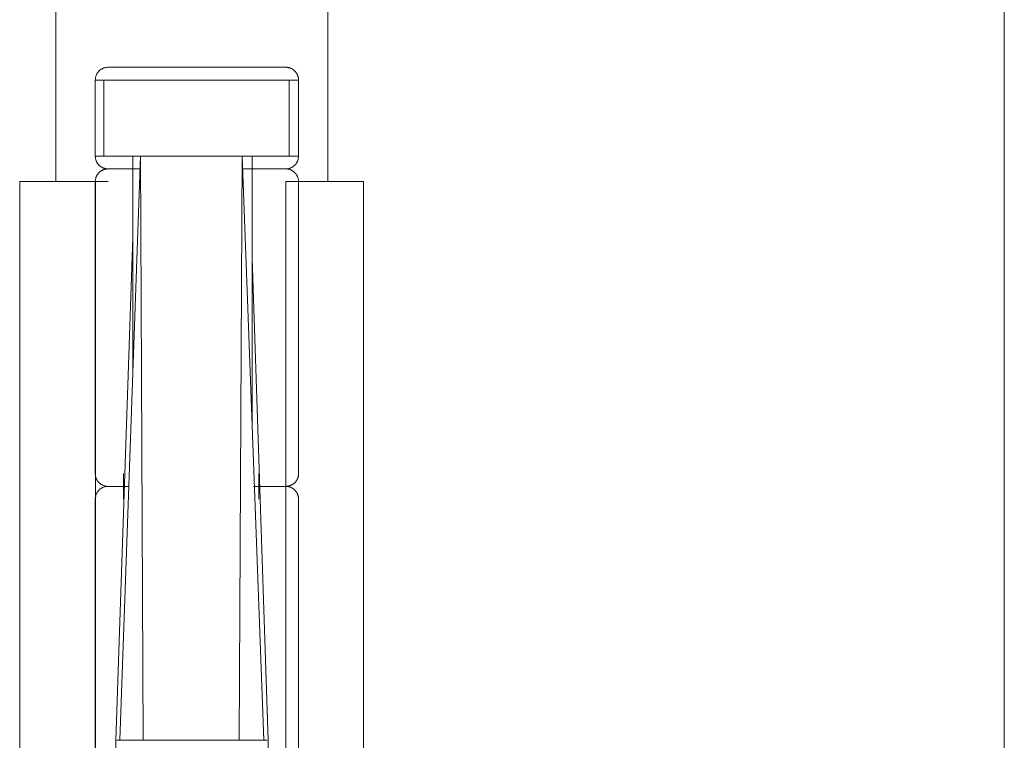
# Model space of a CAD drawing. Header units: inches. Extents: x 424 to 2043, y -237 to 445.
# Tile 761 of 965: x 873.8683 to 873.9458, y 213.3652 to 213.422. Entities that reach past the tile are written whole.
import ezdxf

# ---------------------------------------------------------------- set-up
doc = ezdxf.new("R2010")
doc.units = ezdxf.units.IN
doc.header["$MEASUREMENT"] = 0
doc.layers.add('A-DOOR', color=31, linetype='Continuous', lineweight=9)

# ---------------------------------------------------------------- blocks, each defined once
blk = doc.blocks.new('5-panel_Bi-fold_external_door_10806 - Type 1-239875-Section 1')
at = {"layer": 'A-DOOR'}
for p, q in [((-102.940733, -2.937), (-102.940733, -0.199558)), ((-103.015398, -1.688), (-103.015398, -0.363461)), ((-102.993998, -1.688), (-102.993998, -0.363461)), ((-103.012309, -1.68), (-103.012309, -1.686)), ((-103.012309, -1.68), (-103.011624, -1.68)), ((-103.011624, -1.686), (-103.011624, -1.68)), ((-103.011624, -1.68), (-103.008739, -1.68)), ((-103.008739, -1.68), (-103.000751, -1.68)), ((-103.000751, -1.68), (-102.997037, -1.68)), ((-102.997037, -1.68), (-102.996293, -1.68)), ((-102.997037, -1.68), (-102.997037, -1.686)), ((-102.996293, -1.686), (-102.996293, -1.68)), ((-103.011624, -1.686), (-103.012309, -1.686)), ((-103.008739, -1.686), (-103.011624, -1.686)), ((-103.008739, -1.686), (-103.01037, -1.732)), ((-103.009354, -1.686), (-103.008739, -1.686)), ((-103.009354, -1.686), (-103.009354, -1.703358)), ((-103.008739, -1.686), (-103.000751, -1.686)), ((-103.008739, -1.686), (-103.008529, -1.732)), ((-103.000751, -1.686), (-103.008739, -1.686)), ((-103.000751, -1.686), (-103.00098, -1.732)), ((-103.000751, -1.686), (-102.999959, -1.686)), ((-103.000751, -1.686), (-102.999045, -1.732)), ((-102.997037, -1.686), (-103.000751, -1.686)), ((-102.999959, -1.707357), (-102.999959, -1.686)), ((-102.996293, -1.686), (-102.997037, -1.686)), ((-103.009099, -1.687), (-103.00912, -1.687)), ((-103.000352, -1.687), (-103.000338, -1.687)), ((-103.018254, -1.688), (-103.01402, -1.688)), ((-103.018254, -1.786), (-103.018254, -1.688)), ((-103.01402, -1.688), (-103.012298, -1.688)), ((-103.012301, -1.688), (-103.012301, -1.711)), ((-103.012298, -1.688), (-103.011286, -1.688)), ((-103.012298, -1.786), (-103.012298, -1.688)), ((-102.997309, -1.688), (-102.995513, -1.688)), ((-102.997309, -1.688), (-102.997309, -1.786)), ((-102.996301, -1.711), (-102.996301, -1.688)), ((-102.995513, -1.688), (-102.991192, -1.688)), ((-102.991192, -1.688), (-102.991192, -1.786)), ((-103.010696, -1.732), (-103.009354, -1.692366)), ((-102.999959, -1.694028), (-102.998684, -1.732)), ((-103.010078, -1.713), (-103.010078, -1.711)), ((-102.999431, -1.711), (-102.999431, -1.713)), ((-103.010333, -1.712), (-103.010394, -1.712)), ((-102.99939, -1.712), (-102.998209, -1.712)), ((-103.012301, -1.713), (-103.012301, -1.736)), ((-102.996301, -1.736), (-102.996301, -1.713)), ((-103.010696, -1.732), (-103.010696, -1.742)), ((-103.010604, -1.732), (-103.01037, -1.732)), ((-103.01037, -1.732), (-103.010604, -1.732)), ((-103.01037, -1.732), (-103.008529, -1.732)), ((-103.008529, -1.732), (-103.01037, -1.732)), ((-103.008529, -1.732), (-103.00098, -1.732)), ((-103.00098, -1.732), (-103.008529, -1.732)), ((-103.00098, -1.732), (-102.999045, -1.732)), ((-102.999045, -1.732), (-103.00098, -1.732)), ((-102.999045, -1.732), (-102.998758, -1.732)), ((-102.998758, -1.732), (-102.999045, -1.732)), ((-102.998684, -1.742), (-102.998684, -1.732))]:
    blk.add_line(p, q, dxfattribs=at)
at = {"layer": 'A-DOOR', "flags": 128}
for points in [[(-103.012301, -1.68), (-103.012301, -1.67996), (-103.012298, -1.67992), (-103.012294, -1.67988), (-103.012289, -1.679841), (-103.012282, -1.679801), (-103.012273, -1.679762), (-103.012263, -1.679724), (-103.012251, -1.679685), (-103.012237, -1.679648), (-103.012223, -1.679611), (-103.012206, -1.679574), (-103.012188, -1.679538), (-103.012169, -1.679503), (-103.012149, -1.679469), (-103.012127, -1.679435), (-103.012104, -1.679403), (-103.012079, -1.679371), (-103.012053, -1.679341), (-103.012026, -1.679311), (-103.011998, -1.679283), (-103.011969, -1.679255), (-103.011939, -1.679229), (-103.011907, -1.679204), (-103.011875, -1.679181), (-103.011842, -1.679159), (-103.011808, -1.679138), (-103.011773, -1.679118), (-103.011737, -1.6791), (-103.011701, -1.679083), (-103.011664, -1.679068), (-103.011626, -1.679054), (-103.011588, -1.679042), (-103.01155, -1.679031), (-103.011511, -1.679022), (-103.011471, -1.679015), (-103.011432, -1.679009), (-103.011392, -1.679004), (-103.011352, -1.679001), (-103.011312, -1.679), (-103.011301, -1.679)], [(-103.004363, -1.679), (-103.004643, -1.679), (-103.004922, -1.679), (-103.005201, -1.679), (-103.005478, -1.679), (-103.005753, -1.679), (-103.006025, -1.679), (-103.006295, -1.679), (-103.006562, -1.679), (-103.006825, -1.679), (-103.007084, -1.679), (-103.007339, -1.679), (-103.007589, -1.679), (-103.007833, -1.679), (-103.008072, -1.679), (-103.008305, -1.679), (-103.008531, -1.679), (-103.008751, -1.679), (-103.008963, -1.679), (-103.009168, -1.679), (-103.009366, -1.679), (-103.009555, -1.679), (-103.009736, -1.679), (-103.009908, -1.679), (-103.010071, -1.679), (-103.010225, -1.679), (-103.010369, -1.679), (-103.010504, -1.679), (-103.010629, -1.679), (-103.010743, -1.679), (-103.010848, -1.679), (-103.010942, -1.679), (-103.011025, -1.679), (-103.011098, -1.679), (-103.011159, -1.679), (-103.01121, -1.679), (-103.011249, -1.679), (-103.011278, -1.679), (-103.011295, -1.679), (-103.011301, -1.679)], [(-103.011301, -1.679), (-103.011296, -1.679), (-103.011279, -1.679), (-103.011251, -1.679), (-103.011212, -1.679), (-103.011162, -1.679), (-103.011101, -1.679), (-103.011029, -1.679), (-103.010946, -1.679), (-103.010853, -1.679), (-103.010749, -1.679), (-103.010635, -1.679), (-103.01051, -1.679), (-103.010376, -1.679), (-103.010232, -1.679), (-103.010079, -1.679), (-103.009916, -1.679), (-103.009744, -1.679), (-103.009564, -1.679), (-103.009375, -1.679), (-103.009178, -1.679), (-103.008974, -1.679), (-103.008762, -1.679), (-103.008542, -1.679), (-103.008316, -1.679), (-103.008084, -1.679), (-103.007845, -1.679), (-103.007601, -1.679), (-103.007351, -1.679), (-103.007097, -1.679), (-103.006838, -1.679), (-103.006575, -1.679), (-103.006308, -1.679), (-103.006039, -1.679), (-103.005766, -1.679), (-103.005491, -1.679), (-103.005214, -1.679), (-103.004936, -1.679), (-103.004657, -1.679), (-103.004377, -1.679), (-103.00424, -1.679)], [(-102.997301, -1.679), (-102.997307, -1.679), (-102.997324, -1.679), (-102.997352, -1.679), (-102.997391, -1.679), (-102.997441, -1.679), (-102.997502, -1.679), (-102.997574, -1.679), (-102.997657, -1.679), (-102.99775, -1.679), (-102.997854, -1.679), (-102.997968, -1.679), (-102.998093, -1.679), (-102.998227, -1.679), (-102.998371, -1.679), (-102.998524, -1.679), (-102.998687, -1.679), (-102.998858, -1.679), (-102.999039, -1.679), (-102.999228, -1.679), (-102.999425, -1.679), (-102.999629, -1.679), (-102.999841, -1.679), (-103.000061, -1.679), (-103.000287, -1.679), (-103.000519, -1.679), (-103.000758, -1.679), (-103.001002, -1.679), (-103.001252, -1.679), (-103.001506, -1.679), (-103.001765, -1.679), (-103.002028, -1.679), (-103.002294, -1.679), (-103.002564, -1.679), (-103.002837, -1.679), (-103.003112, -1.679), (-103.003389, -1.679), (-103.003667, -1.679), (-103.003946, -1.679), (-103.004226, -1.679), (-103.004363, -1.679)], [(-103.00424, -1.679), (-103.00396, -1.679), (-103.003681, -1.679), (-103.003402, -1.679), (-103.003125, -1.679), (-103.00285, -1.679), (-103.002578, -1.679), (-103.002308, -1.679), (-103.002041, -1.679), (-103.001778, -1.679), (-103.001519, -1.679), (-103.001264, -1.679), (-103.001014, -1.679), (-103.00077, -1.679), (-103.000531, -1.679), (-103.000298, -1.679), (-103.000072, -1.679), (-102.999852, -1.679), (-102.99964, -1.679), (-102.999434, -1.679), (-102.999237, -1.679), (-102.999048, -1.679), (-102.998867, -1.679), (-102.998695, -1.679), (-102.998532, -1.679), (-102.998378, -1.679), (-102.998234, -1.679), (-102.998099, -1.679), (-102.997974, -1.679), (-102.997859, -1.679), (-102.997755, -1.679), (-102.997661, -1.679), (-102.997578, -1.679), (-102.997505, -1.679), (-102.997444, -1.679), (-102.997393, -1.679), (-102.997353, -1.679), (-102.997325, -1.679), (-102.997308, -1.679), (-102.997301, -1.679)], [(-102.997301, -1.679), (-102.997261, -1.679001), (-102.997222, -1.679003), (-102.997182, -1.679007), (-102.997142, -1.679013), (-102.997103, -1.67902), (-102.997064, -1.679029), (-102.997025, -1.679039), (-102.996987, -1.679051), (-102.996949, -1.679064), (-102.996912, -1.679079), (-102.996876, -1.679095), (-102.99684, -1.679113), (-102.996805, -1.679132), (-102.99677, -1.679153), (-102.996737, -1.679175), (-102.996704, -1.679198), (-102.996673, -1.679222), (-102.996642, -1.679248), (-102.996613, -1.679275), (-102.996584, -1.679303), (-102.996557, -1.679333), (-102.996531, -1.679363), (-102.996506, -1.679394), (-102.996482, -1.679426), (-102.99646, -1.67946), (-102.996439, -1.679494), (-102.99642, -1.679529), (-102.996401, -1.679564), (-102.996385, -1.679601), (-102.996369, -1.679638), (-102.996356, -1.679675), (-102.996343, -1.679713), (-102.996333, -1.679752), (-102.996324, -1.679791), (-102.996316, -1.67983), (-102.99631, -1.67987), (-102.996306, -1.679909), (-102.996303, -1.679949), (-102.996302, -1.679989), (-102.996301, -1.68)], [(-103.011301, -1.687), (-103.011341, -1.686999), (-103.011381, -1.686997), (-103.011421, -1.686993), (-103.011461, -1.686987), (-103.0115, -1.68698), (-103.011539, -1.686971), (-103.011578, -1.686961), (-103.011616, -1.686949), (-103.011654, -1.686936), (-103.011691, -1.686921), (-103.011727, -1.686905), (-103.011763, -1.686887), (-103.011798, -1.686868), (-103.011833, -1.686847), (-103.011866, -1.686825), (-103.011899, -1.686802), (-103.01193, -1.686778), (-103.011961, -1.686752), (-103.01199, -1.686725), (-103.012019, -1.686697), (-103.012046, -1.686667), (-103.012072, -1.686637), (-103.012097, -1.686606), (-103.012121, -1.686574), (-103.012143, -1.68654), (-103.012164, -1.686506), (-103.012183, -1.686471), (-103.012202, -1.686436), (-103.012218, -1.686399), (-103.012234, -1.686362), (-103.012247, -1.686325), (-103.012259, -1.686287), (-103.01227, -1.686248), (-103.012279, -1.686209), (-103.012287, -1.68617), (-103.012293, -1.68613), (-103.012297, -1.686091), (-103.0123, -1.686051), (-103.012301, -1.686011), (-103.012301, -1.686)], [(-102.996301, -1.686), (-102.996302, -1.68604), (-102.996305, -1.68608), (-102.996309, -1.68612), (-102.996314, -1.686159), (-102.996321, -1.686199), (-102.99633, -1.686238), (-102.99634, -1.686276), (-102.996352, -1.686315), (-102.996366, -1.686352), (-102.99638, -1.686389), (-102.996397, -1.686426), (-102.996414, -1.686462), (-102.996434, -1.686497), (-102.996454, -1.686531), (-102.996476, -1.686565), (-102.996499, -1.686597), (-102.996524, -1.686629), (-102.99655, -1.686659), (-102.996577, -1.686689), (-102.996605, -1.686717), (-102.996634, -1.686745), (-102.996664, -1.686771), (-102.996696, -1.686796), (-102.996728, -1.686819), (-102.996761, -1.686841), (-102.996795, -1.686862), (-102.99683, -1.686882), (-102.996866, -1.6869), (-102.996902, -1.686917), (-102.996939, -1.686932), (-102.996977, -1.686946), (-102.997015, -1.686958), (-102.997053, -1.686969), (-102.997092, -1.686978), (-102.997132, -1.686985), (-102.997171, -1.686991), (-102.997211, -1.686996), (-102.997251, -1.686999), (-102.997291, -1.687), (-102.997301, -1.687)], [(-103.012301, -1.688), (-103.012301, -1.68796), (-103.012298, -1.68792), (-103.012294, -1.68788), (-103.012289, -1.687841), (-103.012282, -1.687801), (-103.012273, -1.687762), (-103.012263, -1.687724), (-103.012251, -1.687685), (-103.012237, -1.687648), (-103.012223, -1.687611), (-103.012206, -1.687574), (-103.012188, -1.687538), (-103.012169, -1.687503), (-103.012149, -1.687469), (-103.012127, -1.687435), (-103.012104, -1.687403), (-103.012079, -1.687371), (-103.012053, -1.687341), (-103.012026, -1.687311), (-103.011998, -1.687283), (-103.011969, -1.687255), (-103.011939, -1.687229), (-103.011907, -1.687204), (-103.011875, -1.687181), (-103.011842, -1.687159), (-103.011808, -1.687138), (-103.011773, -1.687118), (-103.011737, -1.6871), (-103.011701, -1.687083), (-103.011664, -1.687068), (-103.011626, -1.687054), (-103.011588, -1.687042), (-103.01155, -1.687031), (-103.011511, -1.687022), (-103.011471, -1.687015), (-103.011432, -1.687009), (-103.011392, -1.687004), (-103.011352, -1.687001), (-103.011312, -1.687), (-103.011301, -1.687)], [(-103.011301, -1.687), (-103.011296, -1.687), (-103.011279, -1.687), (-103.011251, -1.687), (-103.011212, -1.687), (-103.011162, -1.687), (-103.011101, -1.687), (-103.011029, -1.687), (-103.010946, -1.687), (-103.010853, -1.687), (-103.010749, -1.687), (-103.010635, -1.687), (-103.01051, -1.687), (-103.010376, -1.687), (-103.010232, -1.687), (-103.010079, -1.687), (-103.009916, -1.687), (-103.009744, -1.687), (-103.009564, -1.687), (-103.009375, -1.687), (-103.009178, -1.687), (-103.008974, -1.687), (-103.008762, -1.687)], [(-103.008751, -1.687), (-103.008963, -1.687), (-103.009168, -1.687), (-103.009366, -1.687), (-103.009555, -1.687), (-103.009736, -1.687), (-103.009908, -1.687), (-103.010071, -1.687), (-103.010225, -1.687), (-103.010369, -1.687), (-103.010504, -1.687), (-103.010629, -1.687), (-103.010743, -1.687), (-103.010848, -1.687), (-103.010942, -1.687), (-103.011025, -1.687), (-103.011098, -1.687), (-103.011159, -1.687), (-103.01121, -1.687), (-103.011249, -1.687), (-103.011278, -1.687), (-103.011295, -1.687), (-103.011301, -1.687)], [(-103.011301, -1.687), (-103.011296, -1.687), (-103.011279, -1.687), (-103.011251, -1.687), (-103.011212, -1.687), (-103.011162, -1.687), (-103.011101, -1.687), (-103.011029, -1.687), (-103.010946, -1.687), (-103.010853, -1.687), (-103.010749, -1.687), (-103.010635, -1.687), (-103.01051, -1.687), (-103.010376, -1.687), (-103.010232, -1.687), (-103.010079, -1.687), (-103.009916, -1.687), (-103.009744, -1.687), (-103.009564, -1.687), (-103.009375, -1.687), (-103.009178, -1.687), (-103.008974, -1.687), (-103.008762, -1.687)], [(-103.008871, -1.687), (-103.009079, -1.687), (-103.00928, -1.687), (-103.009473, -1.687), (-103.009657, -1.687), (-103.009833, -1.687), (-103.01, -1.687), (-103.010158, -1.687), (-103.010307, -1.687), (-103.010446, -1.687), (-103.010575, -1.687), (-103.010694, -1.687), (-103.010803, -1.687), (-103.010902, -1.687), (-103.01099, -1.687), (-103.011067, -1.687), (-103.011133, -1.687), (-103.011189, -1.687), (-103.011233, -1.687), (-103.011267, -1.687), (-103.011289, -1.687), (-103.0113, -1.687)], [(-103.00077, -1.687), (-103.000531, -1.687), (-103.000298, -1.687), (-103.000072, -1.687), (-102.999852, -1.687), (-102.99964, -1.687), (-102.999434, -1.687), (-102.999237, -1.687), (-102.999048, -1.687), (-102.998867, -1.687), (-102.998695, -1.687), (-102.998532, -1.687), (-102.998378, -1.687), (-102.998234, -1.687), (-102.998099, -1.687), (-102.997974, -1.687), (-102.997859, -1.687), (-102.997755, -1.687), (-102.997661, -1.687), (-102.997578, -1.687), (-102.997505, -1.687), (-102.997444, -1.687), (-102.997393, -1.687), (-102.997353, -1.687), (-102.997325, -1.687), (-102.997308, -1.687), (-102.997301, -1.687)], [(-102.997301, -1.687), (-102.997307, -1.687), (-102.997324, -1.687), (-102.997352, -1.687), (-102.997391, -1.687), (-102.997441, -1.687), (-102.997502, -1.687), (-102.997574, -1.687), (-102.997657, -1.687), (-102.99775, -1.687), (-102.997854, -1.687), (-102.997968, -1.687), (-102.998093, -1.687), (-102.998227, -1.687), (-102.998371, -1.687), (-102.998524, -1.687), (-102.998687, -1.687), (-102.998858, -1.687), (-102.999039, -1.687), (-102.999228, -1.687), (-102.999425, -1.687), (-102.999629, -1.687), (-102.999841, -1.687), (-103.000061, -1.687), (-103.000287, -1.687), (-103.000519, -1.687), (-103.000758, -1.687)], [(-102.997301, -1.687), (-102.997307, -1.687), (-102.997324, -1.687), (-102.997352, -1.687), (-102.997391, -1.687), (-102.997441, -1.687), (-102.997502, -1.687), (-102.997574, -1.687), (-102.997657, -1.687), (-102.99775, -1.687), (-102.997854, -1.687), (-102.997968, -1.687), (-102.998093, -1.687), (-102.998227, -1.687), (-102.998371, -1.687), (-102.998524, -1.687), (-102.998687, -1.687), (-102.998858, -1.687), (-102.999039, -1.687), (-102.999228, -1.687), (-102.999425, -1.687), (-102.999629, -1.687), (-102.999841, -1.687), (-103.000061, -1.687), (-103.000287, -1.687), (-103.000519, -1.687), (-103.000758, -1.687)], [(-103.000636, -1.687), (-103.0004, -1.687), (-103.000171, -1.687), (-102.999948, -1.687), (-102.999732, -1.687), (-102.999524, -1.687), (-102.999323, -1.687), (-102.99913, -1.687), (-102.998946, -1.687), (-102.99877, -1.687), (-102.998603, -1.687), (-102.998445, -1.687), (-102.998296, -1.687), (-102.998157, -1.687), (-102.998028, -1.687), (-102.997909, -1.687), (-102.9978, -1.687), (-102.997701, -1.687), (-102.997613, -1.687), (-102.997536, -1.687), (-102.99747, -1.687), (-102.997414, -1.687), (-102.99737, -1.687), (-102.997336, -1.687), (-102.997314, -1.687), (-102.997303, -1.687)], [(-102.997301, -1.687), (-102.997261, -1.687001), (-102.997222, -1.687003), (-102.997182, -1.687007), (-102.997142, -1.687013), (-102.997103, -1.68702), (-102.997064, -1.687029), (-102.997025, -1.687039), (-102.996987, -1.687051), (-102.996949, -1.687064), (-102.996912, -1.687079), (-102.996876, -1.687095), (-102.99684, -1.687113), (-102.996805, -1.687132), (-102.99677, -1.687153), (-102.996737, -1.687175), (-102.996704, -1.687198), (-102.996673, -1.687222), (-102.996642, -1.687248), (-102.996613, -1.687275), (-102.996584, -1.687303), (-102.996557, -1.687333), (-102.996531, -1.687363), (-102.996506, -1.687394), (-102.996482, -1.687426), (-102.99646, -1.68746), (-102.996439, -1.687494), (-102.99642, -1.687529), (-102.996401, -1.687564), (-102.996385, -1.687601), (-102.996369, -1.687638), (-102.996356, -1.687675), (-102.996343, -1.687713), (-102.996333, -1.687752), (-102.996324, -1.687791), (-102.996316, -1.68783), (-102.99631, -1.68787), (-102.996306, -1.687909), (-102.996303, -1.687949), (-102.996302, -1.687989), (-102.996301, -1.688)], [(-103.011301, -1.712), (-103.011341, -1.711999), (-103.011381, -1.711997), (-103.011421, -1.711993), (-103.011461, -1.711987), (-103.0115, -1.71198), (-103.011539, -1.711971), (-103.011578, -1.711961), (-103.011616, -1.711949), (-103.011654, -1.711936), (-103.011691, -1.711921), (-103.011727, -1.711905), (-103.011763, -1.711887), (-103.011798, -1.711868), (-103.011833, -1.711847), (-103.011866, -1.711825), (-103.011899, -1.711802), (-103.01193, -1.711778), (-103.011961, -1.711752), (-103.01199, -1.711725), (-103.012019, -1.711697), (-103.012046, -1.711667), (-103.012072, -1.711637), (-103.012097, -1.711606), (-103.012121, -1.711574), (-103.012143, -1.71154), (-103.012164, -1.711506), (-103.012183, -1.711471), (-103.012202, -1.711436), (-103.012218, -1.711399), (-103.012234, -1.711362), (-103.012247, -1.711325), (-103.012259, -1.711287), (-103.01227, -1.711248), (-103.012279, -1.711209), (-103.012287, -1.71117), (-103.012293, -1.71113), (-103.012297, -1.711091), (-103.0123, -1.711051), (-103.012301, -1.711011), (-103.012301, -1.711)], [(-102.996301, -1.711), (-102.996302, -1.71104), (-102.996305, -1.71108), (-102.996309, -1.71112), (-102.996314, -1.711159), (-102.996321, -1.711199), (-102.99633, -1.711238), (-102.99634, -1.711276), (-102.996352, -1.711315), (-102.996366, -1.711352), (-102.99638, -1.711389), (-102.996397, -1.711426), (-102.996414, -1.711462), (-102.996434, -1.711497), (-102.996454, -1.711531), (-102.996476, -1.711565), (-102.996499, -1.711597), (-102.996524, -1.711629), (-102.99655, -1.711659), (-102.996577, -1.711689), (-102.996605, -1.711717), (-102.996634, -1.711745), (-102.996664, -1.711771), (-102.996696, -1.711796), (-102.996728, -1.711819), (-102.996761, -1.711841), (-102.996795, -1.711862), (-102.99683, -1.711882), (-102.996866, -1.7119), (-102.996902, -1.711917), (-102.996939, -1.711932), (-102.996977, -1.711946), (-102.997015, -1.711958), (-102.997053, -1.711969), (-102.997092, -1.711978), (-102.997132, -1.711985), (-102.997171, -1.711991), (-102.997211, -1.711996), (-102.997251, -1.711999), (-102.997291, -1.712), (-102.997301, -1.712)], [(-103.012301, -1.713), (-103.012301, -1.71296), (-103.012298, -1.71292), (-103.012294, -1.71288), (-103.012289, -1.712841), (-103.012282, -1.712801), (-103.012273, -1.712762), (-103.012263, -1.712724), (-103.012251, -1.712685), (-103.012237, -1.712648), (-103.012223, -1.712611), (-103.012206, -1.712574), (-103.012188, -1.712538), (-103.012169, -1.712503), (-103.012149, -1.712469), (-103.012127, -1.712435), (-103.012104, -1.712403), (-103.012079, -1.712371), (-103.012053, -1.712341), (-103.012026, -1.712311), (-103.011998, -1.712283), (-103.011969, -1.712255), (-103.011939, -1.712229), (-103.011907, -1.712204), (-103.011875, -1.712181), (-103.011842, -1.712159), (-103.011808, -1.712138), (-103.011773, -1.712118), (-103.011737, -1.7121), (-103.011701, -1.712083), (-103.011664, -1.712068), (-103.011626, -1.712054), (-103.011588, -1.712042), (-103.01155, -1.712031), (-103.011511, -1.712022), (-103.011471, -1.712015), (-103.011432, -1.712009), (-103.011392, -1.712004), (-103.011352, -1.712001), (-103.011312, -1.712), (-103.011301, -1.712)], [(-103.011301, -1.712), (-103.011296, -1.712), (-103.011279, -1.712), (-103.011251, -1.712), (-103.011212, -1.712), (-103.011162, -1.712), (-103.011101, -1.712), (-103.011029, -1.712), (-103.010946, -1.712), (-103.010853, -1.712), (-103.010749, -1.712), (-103.010635, -1.712), (-103.01051, -1.712), (-103.010376, -1.712), (-103.010232, -1.712), (-103.010079, -1.712), (-103.009916, -1.712), (-103.009744, -1.712)], [(-103.009736, -1.712), (-103.009908, -1.712), (-103.010071, -1.712), (-103.010225, -1.712), (-103.010369, -1.712), (-103.010504, -1.712), (-103.010629, -1.712), (-103.010743, -1.712), (-103.010848, -1.712), (-103.010942, -1.712), (-103.011025, -1.712), (-103.011098, -1.712), (-103.011159, -1.712), (-103.01121, -1.712), (-103.011249, -1.712), (-103.011278, -1.712), (-103.011295, -1.712), (-103.011301, -1.712)], [(-103.011301, -1.712), (-103.011296, -1.712), (-103.011279, -1.712), (-103.011251, -1.712), (-103.011212, -1.712), (-103.011162, -1.712), (-103.011101, -1.712), (-103.011029, -1.712), (-103.010946, -1.712), (-103.010853, -1.712), (-103.010749, -1.712), (-103.010635, -1.712), (-103.01051, -1.712), (-103.010376, -1.712), (-103.010232, -1.712), (-103.010079, -1.712), (-103.009916, -1.712), (-103.009744, -1.712)], [(-103.009657, -1.712), (-103.009833, -1.712), (-103.01, -1.712), (-103.010158, -1.712), (-103.010307, -1.712), (-103.010446, -1.712), (-103.010575, -1.712), (-103.010694, -1.712), (-103.010803, -1.712), (-103.010902, -1.712), (-103.01099, -1.712), (-103.011067, -1.712), (-103.011133, -1.712), (-103.011189, -1.712), (-103.011233, -1.712), (-103.011267, -1.712), (-103.011289, -1.712), (-103.0113, -1.712)], [(-102.999852, -1.712), (-102.99964, -1.712), (-102.999434, -1.712), (-102.999237, -1.712), (-102.999048, -1.712), (-102.998867, -1.712), (-102.998695, -1.712), (-102.998532, -1.712), (-102.998378, -1.712), (-102.998234, -1.712), (-102.998099, -1.712), (-102.997974, -1.712), (-102.997859, -1.712), (-102.997755, -1.712), (-102.997661, -1.712), (-102.997578, -1.712), (-102.997505, -1.712), (-102.997444, -1.712), (-102.997393, -1.712), (-102.997353, -1.712), (-102.997325, -1.712), (-102.997308, -1.712), (-102.997301, -1.712)], [(-102.997301, -1.712), (-102.997307, -1.712), (-102.997324, -1.712), (-102.997352, -1.712), (-102.997391, -1.712), (-102.997441, -1.712), (-102.997502, -1.712), (-102.997574, -1.712), (-102.997657, -1.712), (-102.99775, -1.712), (-102.997854, -1.712), (-102.997968, -1.712), (-102.998093, -1.712), (-102.998227, -1.712), (-102.998371, -1.712), (-102.998524, -1.712), (-102.998687, -1.712), (-102.998858, -1.712), (-102.999039, -1.712), (-102.999228, -1.712), (-102.999425, -1.712), (-102.999629, -1.712), (-102.999841, -1.712)], [(-102.997301, -1.712), (-102.997307, -1.712), (-102.997324, -1.712), (-102.997352, -1.712), (-102.997391, -1.712), (-102.997441, -1.712), (-102.997502, -1.712), (-102.997574, -1.712), (-102.997657, -1.712), (-102.99775, -1.712), (-102.997854, -1.712), (-102.997968, -1.712), (-102.998093, -1.712), (-102.998227, -1.712), (-102.998371, -1.712), (-102.998524, -1.712), (-102.998687, -1.712), (-102.998858, -1.712), (-102.999039, -1.712), (-102.999228, -1.712), (-102.999425, -1.712), (-102.999629, -1.712), (-102.999841, -1.712)], [(-102.999732, -1.712), (-102.999524, -1.712), (-102.999323, -1.712), (-102.99913, -1.712), (-102.998946, -1.712), (-102.99877, -1.712), (-102.998603, -1.712), (-102.998445, -1.712), (-102.998296, -1.712), (-102.998157, -1.712), (-102.998028, -1.712), (-102.997909, -1.712), (-102.9978, -1.712), (-102.997701, -1.712), (-102.997613, -1.712), (-102.997536, -1.712), (-102.99747, -1.712), (-102.997414, -1.712), (-102.99737, -1.712), (-102.997336, -1.712), (-102.997314, -1.712), (-102.997303, -1.712)], [(-102.997301, -1.712), (-102.997261, -1.712001), (-102.997222, -1.712003), (-102.997182, -1.712007), (-102.997142, -1.712013), (-102.997103, -1.71202), (-102.997064, -1.712029), (-102.997025, -1.712039), (-102.996987, -1.712051), (-102.996949, -1.712064), (-102.996912, -1.712079), (-102.996876, -1.712095), (-102.99684, -1.712113), (-102.996805, -1.712132), (-102.99677, -1.712153), (-102.996737, -1.712175), (-102.996704, -1.712198), (-102.996673, -1.712222), (-102.996642, -1.712248), (-102.996613, -1.712275), (-102.996584, -1.712303), (-102.996557, -1.712333), (-102.996531, -1.712363), (-102.996506, -1.712394), (-102.996482, -1.712426), (-102.99646, -1.71246), (-102.996439, -1.712494), (-102.99642, -1.712529), (-102.996401, -1.712564), (-102.996385, -1.712601), (-102.996369, -1.712638), (-102.996356, -1.712675), (-102.996343, -1.712713), (-102.996333, -1.712752), (-102.996324, -1.712791), (-102.996316, -1.71283), (-102.99631, -1.71287), (-102.996306, -1.712909), (-102.996303, -1.712949), (-102.996302, -1.712989), (-102.996301, -1.713)]]:
    blk.add_lwpolyline(points, dxfattribs=at)

msp = doc.modelspace()

# ---------------------------------------------------------------- block references
at = {"layer": 'A-DOOR'}
msp.add_blockref('5-panel_Bi-fold_external_door_10806 - Type 1-239875-Section 1', (976.886544, 215.097212), dxfattribs=at)

doc.saveas('drawing.dxf')
